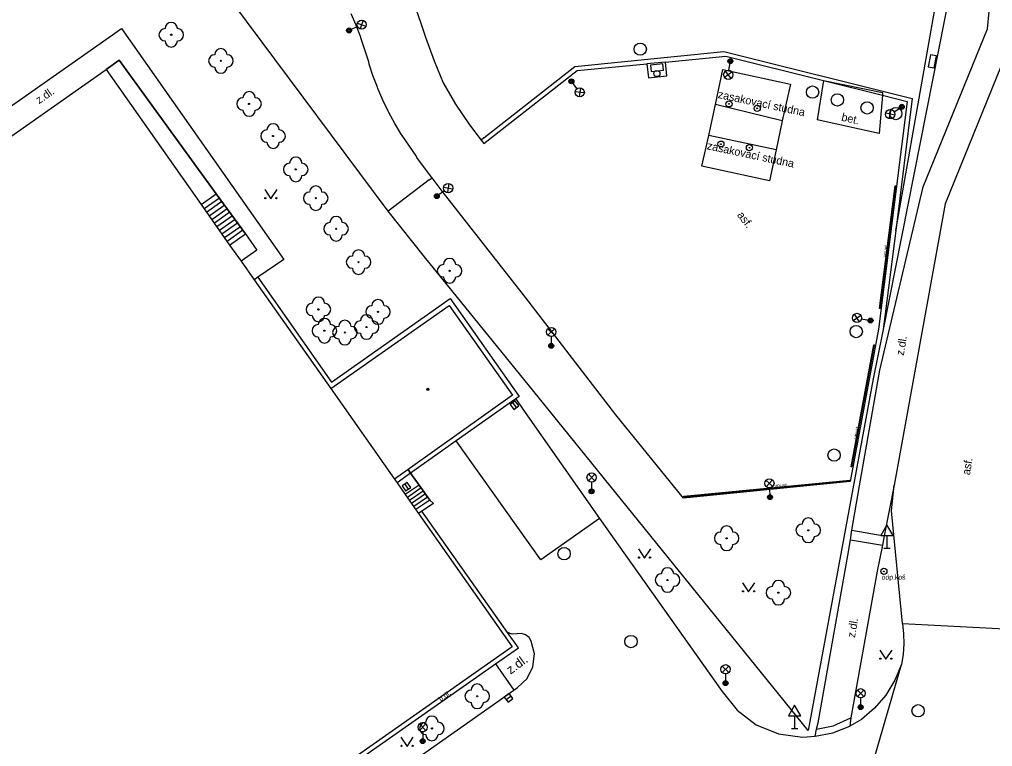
# Model space of a CAD drawing. Extents: x -596229 to -595156, y -1161237 to -1159376.
# Drawn here: x -595951.6 to -595872.5, y -1160115.8 to -1160056.7 of the extents above; entities that cross this region are included whole.
import ezdxf

# ---------------------------------------------------------------- set-up
doc = ezdxf.new("R2010")
doc.units = 0
for name, color, linetype in [('kanalizace - povrch.  znaky - skut. velikost', 7, 'Continuous'), ('Level 22', 7, 'Continuous'), ('Level 24', 7, 'Continuous'), ('Level 25', 7, 'Continuous'), ('Level 27', 7, 'Continuous'), ('Level 28', 7, 'Continuous'), ('Level 33', 7, 'Continuous'), ('Level 34', 7, 'Continuous'), ('Level 36', 7, 'Continuous'), ('Level 39', 7, 'Continuous'), ('Specificka linie pasportu komunikaci', 7, 'Continuous'), ('TM - budovy zdene_ betonove - VP', 7, 'Continuous'), ('TM - chodniky - VP', 7, 'Continuous'), ('TM - komunikace - VP', 7, 'Continuous'), ('TM - plot drateny_ kovovy - VP', 7, 'Continuous'), ('TM - pomocna konstrukcni linie', 7, 'Continuous'), ('TM - popis povrchu', 7, 'Continuous'), ('TM - poznamka', 7, 'Continuous'), ('TM - rozhrani mezi zpev. plochami mezi sebou - VP', 7, 'Continuous'), ('TM - rozhrani ploch obecne - NP', 7, 'Continuous'), ('TM - rozhrani ploch obecne - VP', 7, 'Continuous'), ('TM - schody - VP', 7, 'Continuous'), ('TM - zabradli - VP', 7, 'Continuous')]:
    doc.layers.add(name, color=color, linetype=linetype)

msp = doc.modelspace()

# ---------------------------------------------------------------- linework, layer by layer
at = {"layer": 'kanalizace - povrch.  znaky - skut. velikost'}
for points in [[(-595881.67, -1160080.23), (-595880.41, -1160070.27)], [(-595883.97, -1160093.09), (-595882.13, -1160083.18)], [(-595897.61, -1160095.53), (-595884.13, -1160094.22)]]:
    msp.add_lwpolyline(points, dxfattribs=at)
at = {"layer": 'Level 22'}
for centre in [(-595939.25, -1160057.98), (-595935.22, -1160060.1), (-595932.93, -1160063.6), (-595930.98, -1160066.21), (-595929.14, -1160068.92), (-595927.51, -1160071.26), (-595925.86, -1160073.75), (-595924.04, -1160076.46), (-595916.64, -1160077.16), (-595927.3, -1160080.3), (-595922.46, -1160080.5), (-595926.81, -1160082.03), (-595923.39, -1160081.73), (-595925.15, -1160082.18), (-595887.51, -1160098.25), (-595894.14, -1160098.9), (-595898.94, -1160102.29), (-595889.94, -1160103.32), (-595914.4, -1160111.74), (-595918.08, -1160114.35)]:
    msp.add_circle(centre, 0.05, dxfattribs=at)
for centre, start, end in [((-595939.75, -1160057.98), 90, 270), ((-595939.25, -1160057.48), 0, 180), ((-595938.75, -1160057.98), 270, 90), ((-595939.25, -1160058.48), 180, 0), ((-595935.22, -1160059.6), 0, 180), ((-595935.72, -1160060.1), 90, 270), ((-595934.72, -1160060.1), 270, 90), ((-595935.22, -1160060.6), 180, 0), ((-595932.93, -1160063.1), 0, 180), ((-595933.43, -1160063.6), 90, 270), ((-595932.43, -1160063.6), 270, 90), ((-595932.93, -1160064.1), 180, 0), ((-595930.98, -1160065.71), 0, 180), ((-595931.48, -1160066.21), 90, 270), ((-595930.48, -1160066.21), 270, 90), ((-595930.98, -1160066.71), 180, 0), ((-595929.64, -1160068.92), 90, 270), ((-595929.14, -1160068.42), 0, 180), ((-595928.64, -1160068.92), 270, 90), ((-595929.14, -1160069.42), 180, 0), ((-595928.01, -1160071.26), 90, 270), ((-595927.51, -1160070.76), 0, 180), ((-595927.01, -1160071.26), 270, 90), ((-595927.51, -1160071.76), 180, 0), ((-595926.36, -1160073.75), 90, 270), ((-595925.86, -1160073.25), 0, 180), ((-595925.36, -1160073.75), 270, 90), ((-595925.86, -1160074.25), 180, 0), ((-595924.04, -1160075.96), 0, 180), ((-595924.54, -1160076.46), 90, 270), ((-595923.54, -1160076.46), 270, 90), ((-595916.64, -1160076.66), 0, 180), ((-595924.04, -1160076.96), 180, 0), ((-595917.14, -1160077.16), 90, 270), ((-595916.14, -1160077.16), 270, 90), ((-595916.64, -1160077.66), 180, 0), ((-595927.3, -1160079.8), 0, 180), ((-595922.46, -1160080), 0, 180), ((-595927.8, -1160080.3), 90, 270), ((-595926.8, -1160080.3), 270, 90), ((-595922.96, -1160080.5), 90, 270), ((-595921.96, -1160080.5), 270, 90), ((-595927.3, -1160080.8), 180, 0), ((-595926.81, -1160081.53), 0, 180), ((-595925.15, -1160081.68), 0, 180), ((-595923.89, -1160081.73), 90, 270), ((-595923.39, -1160081.23), 0, 180), ((-595922.46, -1160081), 180, 0), ((-595922.89, -1160081.73), 270, 90), ((-595927.31, -1160082.03), 90, 270), ((-595926.31, -1160082.03), 270, 90), ((-595925.65, -1160082.18), 90, 270), ((-595924.65, -1160082.18), 270, 90), ((-595926.81, -1160082.53), 180, 0), ((-595925.15, -1160082.68), 180, 0), ((-595923.39, -1160082.23), 180, 0), ((-595888.01, -1160098.25), 90, 270), ((-595887.51, -1160097.75), 0, 180), ((-595887.01, -1160098.25), 270, 90), ((-595894.64, -1160098.9), 90, 270), ((-595894.14, -1160098.4), 0, 180), ((-595893.64, -1160098.9), 270, 90), ((-595894.14, -1160099.4), 180, 0), ((-595887.51, -1160098.75), 180, 0), ((-595899.44, -1160102.29), 90, 270), ((-595898.94, -1160101.79), 0, 180), ((-595898.44, -1160102.29), 270, 90), ((-595889.94, -1160102.82), 0, 180), ((-595898.94, -1160102.79), 180, 0), ((-595890.44, -1160103.32), 90, 270), ((-595889.44, -1160103.32), 270, 90), ((-595889.94, -1160103.82), 180, 0), ((-595914.9, -1160111.74), 90, 270), ((-595914.4, -1160111.24), 0, 180), ((-595913.9, -1160111.74), 270, 90), ((-595914.4, -1160112.24), 180, 0), ((-595918.08, -1160113.85), 0, 180), ((-595918.58, -1160114.35), 90, 270), ((-595917.58, -1160114.35), 270, 90), ((-595918.08, -1160114.85), 180, 0)]:
    msp.add_arc(centre, 0.5, start, end, dxfattribs=at)
at = {"layer": 'Level 24'}
for points in [[(-595877.282, -1160060.673), (-595877.105, -1160059.689), (-595877.597, -1160059.601), (-595877.774, -1160060.585)], [(-595900.277, -1160060.959), (-595899.283, -1160060.851), (-595899.337, -1160060.354), (-595900.331, -1160060.462)]]:
    msp.add_lwpolyline(points, close=True, dxfattribs=at)
at = {"layer": 'Level 25'}
for centre, radius in [((-595893.95, -1160063.6), 0.25), ((-595893.95, -1160063.6), 0.0303), ((-595891.66, -1160063.96), 0.25), ((-595891.66, -1160063.96), 0.0303), ((-595894.61, -1160066.87), 0.25), ((-595894.61, -1160066.87), 0.0303), ((-595892.29, -1160067.16), 0.25), ((-595892.29, -1160067.16), 0.0303), ((-595881.37, -1160101.59), 0.25), ((-595881.37, -1160101.59), 0.0303)]:
    msp.add_circle(centre, radius, dxfattribs=at)
at = {"layer": 'Level 27'}
for p, q in [((-595911.525, -1160087.877), (-595911.235, -1160088.283)), ((-595920.288, -1160094.502), (-595920.012, -1160094.918)), ((-595912.049, -1160112.011), (-595911.651, -1160111.709))]:
    msp.add_line(p, q, dxfattribs=at)
for points in [[(-595911.729, -1160088.022), (-595911.438, -1160088.429), (-595911.031, -1160088.138), (-595911.322, -1160087.731)], [(-595920.496, -1160094.64), (-595920.22, -1160095.056), (-595919.804, -1160094.78), (-595920.08, -1160094.364)], [(-595911.898, -1160112.21), (-595911.5, -1160111.908), (-595911.802, -1160111.51), (-595912.2, -1160111.812)]]:
    msp.add_lwpolyline(points, close=True, dxfattribs=at)
for centre in [(-595901.16, -1160059.15), (-595887.16, -1160062.64), (-595885.15, -1160063.28), (-595882.73, -1160063.92), (-595880.4, -1160064.38), (-595883.62, -1160082.1), (-595885.41, -1160092.14), (-595907.34, -1160100.15), (-595901.91, -1160107.29), (-595878.59, -1160112.92)]:
    msp.add_circle(centre, 0.5, dxfattribs=at)
at = {"layer": 'Level 28'}
msp.add_circle((-595899.81, -1160061.13), 0.25, dxfattribs=at)
at = {"layer": 'Level 33'}
for p, q in [((-595924.13, -1160057.314), (-595924.81, -1160057.63)), ((-595924.142, -1160057.027), (-595923.438, -1160057.285)), ((-595923.661, -1160056.804), (-595923.918, -1160057.508)), ((-595893.953, -1160060.862), (-595893.84, -1160060.12)), ((-595893.707, -1160061.01), (-595894.311, -1160061.454)), ((-595893.787, -1160061.534), (-595894.231, -1160060.93)), ((-595906.3, -1160062.36), (-595906.75, -1160061.76)), ((-595906.022, -1160062.289), (-595906.127, -1160063.031)), ((-595905.704, -1160062.712), (-595906.446, -1160062.607)), ((-595880.541, -1160064.236), (-595879.91, -1160063.83)), ((-595880.49, -1160064.518), (-595881.222, -1160064.359)), ((-595880.936, -1160064.805), (-595880.777, -1160064.072)), ((-595916.696, -1160070.073), (-595916.824, -1160070.812)), ((-595917.067, -1160070.658), (-595917.68, -1160071.09)), ((-595917.129, -1160070.378), (-595916.391, -1160070.506)), ((-595883.865, -1160081.203), (-595883.246, -1160080.781)), ((-595883.344, -1160081.301), (-595883.767, -1160080.682)), ((-595883.187, -1160081.061), (-595882.45, -1160081.2)), ((-595908.655, -1160082.4), (-595908.125, -1160081.87)), ((-595908.655, -1160081.87), (-595908.125, -1160082.4)), ((-595908.39, -1160082.51), (-595908.39, -1160083.26)), ((-595905.375, -1160094.22), (-595904.845, -1160093.69)), ((-595905.375, -1160093.69), (-595904.845, -1160094.22)), ((-595905.11, -1160094.33), (-595905.11, -1160095.08)), ((-595890.945, -1160094.183), (-595890.393, -1160094.689)), ((-595890.922, -1160094.712), (-595890.416, -1160094.16)), ((-595890.653, -1160094.811), (-595890.62, -1160095.56)), ((-595894.495, -1160109.81), (-595893.965, -1160109.28)), ((-595894.495, -1160109.28), (-595893.965, -1160109.81)), ((-595894.23, -1160109.92), (-595894.23, -1160110.67)), ((-595883.525, -1160111.76), (-595882.995, -1160111.23)), ((-595883.525, -1160111.23), (-595882.995, -1160111.76)), ((-595883.26, -1160111.87), (-595883.26, -1160112.62)), ((-595919.095, -1160114.52), (-595918.565, -1160113.99)), ((-595919.095, -1160113.99), (-595918.565, -1160114.52)), ((-595918.83, -1160114.63), (-595918.83, -1160115.38))]:
    msp.add_line(p, q, dxfattribs=at)
for centre, radius in [((-595924.81, -1160057.63), 0.2), ((-595924.81, -1160057.63), 0.145), ((-595924.81, -1160057.63), 0.0876), ((-595923.79, -1160057.156), 0.375), ((-595893.84, -1160060.12), 0.2), ((-595893.84, -1160060.12), 0.145), ((-595893.84, -1160060.12), 0.0876), ((-595894.009, -1160061.232), 0.375), ((-595906.75, -1160061.76), 0.2), ((-595906.75, -1160061.76), 0.145), ((-595906.75, -1160061.76), 0.0876), ((-595906.075, -1160062.66), 0.375), ((-595879.91, -1160063.83), 0.2), ((-595879.91, -1160063.83), 0.145), ((-595879.91, -1160063.83), 0.0876), ((-595880.856, -1160064.438), 0.375), ((-595916.76, -1160070.442), 0.375), ((-595917.68, -1160071.09), 0.2), ((-595917.68, -1160071.09), 0.145), ((-595917.68, -1160071.09), 0.0876), ((-595883.556, -1160080.992), 0.375), ((-595882.45, -1160081.2), 0.2), ((-595882.45, -1160081.2), 0.145), ((-595882.45, -1160081.2), 0.0876), ((-595908.39, -1160082.135), 0.375), ((-595908.39, -1160083.26), 0.2), ((-595908.39, -1160083.26), 0.145), ((-595908.39, -1160083.26), 0.0876), ((-595905.11, -1160093.955), 0.375), ((-595890.669, -1160094.436), 0.375), ((-595905.11, -1160095.08), 0.2), ((-595905.11, -1160095.08), 0.145), ((-595905.11, -1160095.08), 0.0876), ((-595890.62, -1160095.56), 0.2), ((-595890.62, -1160095.56), 0.145), ((-595890.62, -1160095.56), 0.0876), ((-595894.23, -1160109.545), 0.375), ((-595894.23, -1160110.67), 0.2), ((-595894.23, -1160110.67), 0.145), ((-595894.23, -1160110.67), 0.0876), ((-595883.26, -1160111.495), 0.375), ((-595883.26, -1160112.62), 0.2), ((-595883.26, -1160112.62), 0.145), ((-595883.26, -1160112.62), 0.0876), ((-595918.83, -1160114.255), 0.375), ((-595918.83, -1160115.38), 0.2), ((-595918.83, -1160115.38), 0.145), ((-595918.83, -1160115.38), 0.0876)]:
    msp.add_circle(centre, radius, dxfattribs=at)
at = {"layer": 'Level 34'}
for p, q in [((-595881.12, -1160098.682), (-595881.12, -1160099.7)), ((-595881.37, -1160099.7), (-595880.87, -1160099.7)), ((-595888.62, -1160113.332), (-595888.62, -1160114.35)), ((-595888.87, -1160114.35), (-595888.37, -1160114.35))]:
    msp.add_line(p, q, dxfattribs=at)
for points in [[(-595881.62, -1160098.682), (-595880.62, -1160098.682), (-595881.12, -1160097.816)], [(-595889.12, -1160113.332), (-595888.12, -1160113.332), (-595888.62, -1160112.466)]]:
    msp.add_lwpolyline(points, close=True, dxfattribs=at)
at = {"layer": 'Level 36'}
for points in [[(-595931.66, -1160070.56), (-595931.16, -1160071.31), (-595930.66, -1160070.56)], [(-595901.31, -1160099.77), (-595900.81, -1160100.52), (-595900.31, -1160099.77)], [(-595892.86, -1160102.51), (-595892.36, -1160103.26), (-595891.86, -1160102.51)], [(-595881.71, -1160107.98), (-595881.21, -1160108.73), (-595880.71, -1160107.98)], [(-595920.6, -1160115.07), (-595920.1, -1160115.82), (-595919.6, -1160115.07)]]:
    msp.add_lwpolyline(points, dxfattribs=at)
for centre in [(-595931.61, -1160071.26), (-595930.711, -1160071.26), (-595901.26, -1160100.47), (-595900.361, -1160100.47), (-595892.81, -1160103.21), (-595891.911, -1160103.21), (-595881.66, -1160108.68), (-595880.761, -1160108.68), (-595920.55, -1160115.77), (-595919.651, -1160115.77)]:
    msp.add_circle(centre, 0.05, dxfattribs=at)
at = {"layer": 'Level 39'}
for radius in [0.09, 0.0398]:
    msp.add_circle((-595918.41, -1160086.79), radius, dxfattribs=at)
at = {"layer": 'Specificka linie pasportu komunikaci'}
for points in [[(-595880.41, -1160073.89), (-595875.48, -1160045.91), (-595875.43, -1160045.67)], [(-595879.87, -1160105.83), (-595870.48, -1160106.3)], [(-595887.83, -1160136.32), (-595879.94, -1160109.15)]]:
    msp.add_lwpolyline(points, dxfattribs=at)
at = {"layer": 'TM - budovy zdene_ betonove - VP'}
for points in [[(-595954.49, -1160067.8), (-595944.55, -1160060.81)], [(-595944.55, -1160060.81), (-595936.83, -1160071.77)], [(-595936.83, -1160071.77), (-595934.51, -1160075.07)], [(-595934.51, -1160075.07), (-595933.58, -1160076.39)], [(-595933.58, -1160076.39), (-595932.52, -1160077.89)], [(-595932.52, -1160077.89), (-595926.29, -1160086.74)], [(-595926.29, -1160086.74), (-595916.67, -1160079.97)], [(-595916.67, -1160079.97), (-595911.54, -1160087.27)], [(-595926.29, -1160086.74), (-595921.11, -1160094.1)], [(-595911.54, -1160087.27), (-595920.01, -1160093.31)], [(-595920.01, -1160093.31), (-595921.11, -1160094.1)], [(-595921.11, -1160094.1), (-595920.91, -1160094.38)], [(-595920.91, -1160094.38), (-595920.24, -1160095.34)], [(-595920.24, -1160095.34), (-595919.17, -1160096.88)], [(-595919.17, -1160096.88), (-595911.57, -1160107.72)], [(-595911.57, -1160107.72), (-595944.42, -1160130.84)]]:
    msp.add_lwpolyline(points, dxfattribs=at)
at = {"layer": 'TM - chodniky - VP'}
for points in [[(-595883.96, -1160098.25), (-595883.35, -1160094.65), (-595881.7, -1160085.25), (-595878.18, -1160070.35), (-595872.95, -1160057.51), (-595872.55, -1160053.25), (-595872.5, -1160051.76)], [(-595956.71, -1160064.58), (-595953.87, -1160064.9), (-595943.28, -1160057.47), (-595930.1, -1160076.25), (-595932.23, -1160077.69)], [(-595932.23, -1160077.69), (-595932.52, -1160077.89)], [(-595880.53, -1160094.58), (-595881.34, -1160098.69)], [(-595884.09, -1160099.03), (-595883.96, -1160098.25)], [(-595886.83, -1160114.41), (-595886.72, -1160113.91), (-595884.43, -1160101.06), (-595884.3, -1160100.3), (-595884.09, -1160099.03)], [(-595881.34, -1160098.69), (-595881.49, -1160099.47)], [(-595881.49, -1160099.47), (-595881.91, -1160101.58), (-595884.06, -1160113.48)], [(-595912.92, -1160109.11), (-595911.43, -1160111.23)], [(-595884.06, -1160113.48), (-595884.13, -1160114.16)], [(-595886.94, -1160114.99), (-595886.83, -1160114.41)]]:
    msp.add_lwpolyline(points, dxfattribs=at)
at = {"layer": 'TM - komunikace - VP'}
for points in [[(-595925.05, -1160044.75), (-595922.22, -1160049.94), (-595921.75, -1160050.78), (-595920.82, -1160052.58), (-595919.99, -1160054.36), (-595919.26, -1160056.26), (-595918.93, -1160057.2), (-595918.6, -1160058.17), (-595917.91, -1160060.11), (-595917.17, -1160061.89), (-595916.16, -1160063.61), (-595915.04, -1160065.29), (-595914.08, -1160066.54)], [(-595918.07, -1160069.6), (-595918.11, -1160069.54), (-595919.3, -1160067.95), (-595919.36, -1160067.83), (-595920.5, -1160066.16), (-595920.59, -1160066.05), (-595921.09, -1160065.19), (-595921.57, -1160064.31), (-595921.63, -1160064.18), (-595922.07, -1160063.29), (-595922.46, -1160062.36), (-595922.51, -1160062.23), (-595922.89, -1160061.3), (-595923.17, -1160060.36), (-595923.21, -1160060.18), (-595923.83, -1160058.3), (-595923.88, -1160058.13), (-595924.22, -1160057.19), (-595924.63, -1160056.28)], [(-595871.02, -1160058.14), (-595871.09, -1160058.64), (-595876.38, -1160071.71), (-595880.53, -1160094.58)], [(-595899.1, -1160060.2), (-595894.22, -1160059.71), (-595886.28, -1160061.7)], [(-595914.08, -1160066.54), (-595913.86, -1160066.82), (-595906.29, -1160060.89), (-595900.62, -1160060.34)], [(-595900.62, -1160060.34), (-595900.49, -1160061.49), (-595898.99, -1160061.32), (-595899.1, -1160060.2)], [(-595886.28, -1160061.7), (-595881.49, -1160062.89)], [(-595881.49, -1160062.89), (-595879.47, -1160063.39), (-595881.81, -1160081.9), (-595884.11, -1160094.29), (-595897.64, -1160095.63)], [(-595897.64, -1160095.63), (-595903.14, -1160088.87), (-595910.46, -1160079.37), (-595917.24, -1160070.69), (-595918.07, -1160069.6)], [(-595911.26, -1160087.56), (-595910.69, -1160088.41), (-595904.47, -1160097.3)], [(-595879.87, -1160105.83), (-595880.76, -1160096.66), (-595880.53, -1160094.58)], [(-595911.93, -1160106.55), (-595918.9, -1160096.7)], [(-595904.47, -1160097.3), (-595894.5, -1160111.35), (-595893.29, -1160112.88), (-595891.73, -1160114.05), (-595889.92, -1160114.8), (-595887.99, -1160115.07), (-595886.94, -1160114.99)], [(-595910.01, -1160107.26), (-595910.19, -1160106.96), (-595910.47, -1160106.74), (-595910.8, -1160106.64), (-595911.15, -1160106.67), (-595911.55, -1160106.69), (-595911.93, -1160106.55)], [(-595879.87, -1160105.83), (-595879.77, -1160106.66), (-595879.75, -1160107.49), (-595879.81, -1160108.33)], [(-595911.43, -1160111.23), (-595911.13, -1160111.02), (-595910.35, -1160110.3), (-595909.87, -1160109.35), (-595909.75, -1160108.29), (-595910.01, -1160107.26)], [(-595879.81, -1160108.33), (-595879.94, -1160109.15)], [(-595879.94, -1160109.15), (-595880.48, -1160110.44)], [(-595880.48, -1160110.44), (-595881.21, -1160111.64), (-595882.12, -1160112.7), (-595883.18, -1160113.62)], [(-595926.34, -1160121.75), (-595911.43, -1160111.23)], [(-595883.18, -1160113.62), (-595884.13, -1160114.16)], [(-595886.94, -1160114.99), (-595885.51, -1160114.7), (-595884.13, -1160114.16)]]:
    msp.add_lwpolyline(points, dxfattribs=at)
at = {"layer": 'TM - plot drateny_ kovovy - VP'}
for points in [[(-595921.63, -1160072.31), (-595944.65, -1160041.42)], [(-595875.32, -1160045.22), (-595874.42, -1160046.44), (-595881.42, -1160081.93)], [(-595913.85, -1160066.36), (-595906.46, -1160060.56), (-595894.36, -1160059.34), (-595879.06, -1160063.17), (-595880.41, -1160073.89)], [(-595918.29, -1160069.76), (-595921.63, -1160072.31)], [(-595918.69, -1160076.03), (-595921.63, -1160072.31)], [(-595880.41, -1160073.89), (-595881.42, -1160081.93)], [(-595881.42, -1160081.93), (-595882.25, -1160085.94), (-595887.52, -1160114.52), (-595909.79, -1160086.97), (-595918.69, -1160076.03)]]:
    msp.add_lwpolyline(points, dxfattribs=at)
at = {"layer": 'TM - pomocna konstrukcni linie'}
for points in [[(-595913.85, -1160066.36), (-595914.08, -1160066.54)], [(-595918.29, -1160069.76), (-595918.07, -1160069.6)], [(-595881.67, -1160080.23), (-595881.72, -1160080.23), (-595880.46, -1160070.26), (-595880.41, -1160070.27)], [(-595883.97, -1160093.09), (-595884.02, -1160093.09), (-595882.18, -1160083.17), (-595882.13, -1160083.18)], [(-595897.61, -1160095.53), (-595897.61, -1160095.48), (-595884.14, -1160094.17), (-595884.13, -1160094.22)]]:
    msp.add_lwpolyline(points, dxfattribs=at)
at = {"layer": 'TM - rozhrani mezi zpev. plochami mezi sebou - VP'}
for points in [[(-595883.96, -1160098.25), (-595881.34, -1160098.69)], [(-595884.09, -1160099.03), (-595881.49, -1160099.47)], [(-595886.83, -1160114.41), (-595885.48, -1160114.15), (-595884.06, -1160113.48)]]:
    msp.add_lwpolyline(points, dxfattribs=at)
at = {"layer": 'TM - rozhrani ploch obecne - NP'}
for points in [[(-595895.04, -1160063.64), (-595894.44, -1160060.8)], [(-595894.44, -1160060.8), (-595888.95, -1160061.99)], [(-595888.95, -1160061.99), (-595889.04, -1160062.36), (-595889.63, -1160064.97)], [(-595895.6, -1160066.17), (-595895.04, -1160063.64)], [(-595889.63, -1160064.97), (-595895.04, -1160063.64)], [(-595889.63, -1160064.97), (-595890.13, -1160067.34)], [(-595896.16, -1160068.67), (-595895.6, -1160066.17)], [(-595890.13, -1160067.34), (-595895.6, -1160066.17)], [(-595890.13, -1160067.34), (-595890.66, -1160069.85), (-595896.16, -1160068.67)]]:
    msp.add_lwpolyline(points, dxfattribs=at)
at = {"layer": 'TM - rozhrani ploch obecne - VP'}
for points in [[(-595935.59, -1160070.9), (-595943.49, -1160060.04), (-595944.55, -1160060.81)], [(-595899.1, -1160060.2), (-595900.62, -1160060.34)], [(-595886.28, -1160061.7), (-595886.78, -1160064.9)], [(-595886.28, -1160061.7), (-595881.47, -1160062.68)], [(-595881.49, -1160062.89), (-595881.74, -1160066), (-595886.78, -1160064.9)], [(-595881.47, -1160062.68), (-595881.49, -1160062.89)], [(-595936.83, -1160071.77), (-595935.59, -1160070.9)], [(-595933.22, -1160074.16), (-595935.59, -1160070.9)], [(-595934.51, -1160075.07), (-595933.22, -1160074.16)], [(-595933.22, -1160074.16), (-595932.3, -1160075.49), (-595933.58, -1160076.39)], [(-595932.23, -1160077.69), (-595926.23, -1160086.2), (-595916.59, -1160079.4), (-595910.99, -1160087.37), (-595911.26, -1160087.56)], [(-595911.26, -1160087.56), (-595911.35, -1160087.62), (-595916.11, -1160090.98)], [(-595916.11, -1160090.98), (-595919.81, -1160093.6)], [(-595904.47, -1160097.3), (-595909.23, -1160100.65), (-595916.11, -1160090.98)], [(-595919.81, -1160093.6), (-595920.91, -1160094.38)], [(-595919.81, -1160093.6), (-595920.01, -1160093.31)], [(-595919.12, -1160094.57), (-595919.81, -1160093.6)], [(-595919.12, -1160094.57), (-595920.24, -1160095.34)], [(-595918.26, -1160095.79), (-595919.12, -1160094.57)], [(-595918.26, -1160095.79), (-595917.96, -1160096.08), (-595918.9, -1160096.7)], [(-595918.9, -1160096.7), (-595919.17, -1160096.88)], [(-595912.92, -1160109.11), (-595911.05, -1160107.8), (-595911.93, -1160106.55)], [(-595928.58, -1160120.1), (-595912.92, -1160109.11)]]:
    msp.add_lwpolyline(points, dxfattribs=at)
at = {"layer": 'TM - schody - VP'}
for points in [[(-595935.34, -1160071.25), (-595936.58, -1160072.13)], [(-595935.13, -1160071.54), (-595936.38, -1160072.42)], [(-595934.91, -1160071.83), (-595936.17, -1160072.71)], [(-595934.7, -1160072.12), (-595935.96, -1160073.01)], [(-595934.49, -1160072.41), (-595935.75, -1160073.3)], [(-595934.28, -1160072.7), (-595935.55, -1160073.6)], [(-595934.07, -1160073), (-595935.34, -1160073.89)], [(-595933.86, -1160073.29), (-595935.13, -1160074.19)], [(-595933.64, -1160073.58), (-595934.93, -1160074.48)], [(-595933.43, -1160073.87), (-595934.72, -1160074.77)], [(-595918.95, -1160094.81), (-595920.07, -1160095.59)], [(-595918.78, -1160095.06), (-595919.9, -1160095.83)], [(-595918.61, -1160095.3), (-595919.73, -1160096.08)], [(-595918.43, -1160095.55), (-595919.56, -1160096.32)], [(-595918.26, -1160095.79), (-595919.38, -1160096.57)]]:
    msp.add_lwpolyline(points, dxfattribs=at)
at = {"layer": 'TM - zabradli - VP'}
for points in [[(-595944.55, -1160060.81), (-595943.49, -1160060.04), (-595935.59, -1160070.9)], [(-595935.59, -1160070.9), (-595933.22, -1160074.16)], [(-595920.01, -1160093.31), (-595919.81, -1160093.6)], [(-595919.81, -1160093.6), (-595919.12, -1160094.57)], [(-595919.12, -1160094.57), (-595918.26, -1160095.79)]]:
    msp.add_lwpolyline(points, dxfattribs=at)

# ---------------------------------------------------------------- texts
at = {"layer": 'TM - popis povrchu'}
for s, height, rotation, p in [('z.dl.', 0.65, 34.11, (-595950, -1160063.63)), ('bet.', 0.65, 347.62605, (-595884.86, -1160064.96)), ('asf.', 0.65, 307.6152, (-595893.33, -1160072.64)), ('z.dl.', 0.65, 80.45, (-595879.76, -1160084.08)), ('asf.', 0.65, 80.45, (-595874.39, -1160093.79)), ('z.dl.', 0.65, 80.45, (-595883.72, -1160107.01)), ('z.dl.', 0.75, 36.46922, (-595911.69, -1160109.99)), ('b.dl.', 0.4, 36.46922, (-595917.35, -1160112.18))]:
    msp.add_text(s, height=height, rotation=rotation, dxfattribs=at).set_placement(p)
at = {"layer": 'TM - poznamka'}
for s, height, rotation, p in [('zasakovací studna', 0.65, 348, (-595894.89, -1160063.11)), ('zasakovací studna', 0.65, 348, (-595895.78, -1160067.28)), ('vpust', 0.3, 82.79004, (-595881.16, -1160076.09)), ('vpust', 0.3, 79.48161, (-595883.56, -1160090.84)), ('vpust', 0.3, 5.55063, (-595890.23, -1160094.8))]:
    msp.add_text(s, height=height, rotation=rotation, dxfattribs=at).set_placement(p)
msp.add_text('odp.koš', height=0.4, dxfattribs=at).set_placement((-595881.55, -1160102.26))

doc.saveas('drawing.dxf')
